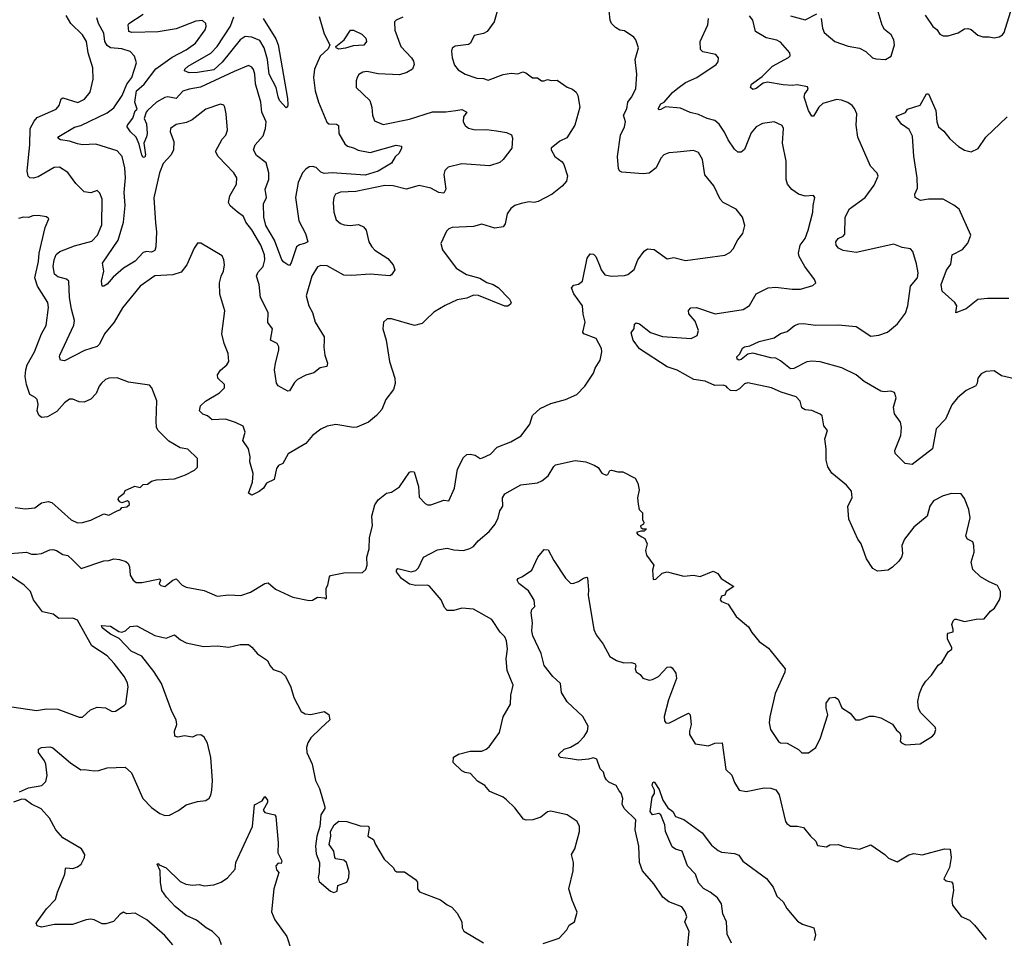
# Model space of a CAD drawing. Extents: x 1690054 to 1842981, y 782881 to 914114.
# Tile 535 of 656: x 1825362 to 1831357, y 819464 to 825057. Entities that reach past the tile are written whole.
import ezdxf

# ---------------------------------------------------------------- set-up
doc = ezdxf.new("R2010")
doc.units = 0

msp = doc.modelspace()

# ---------------------------------------------------------------- linework, layer by layer
at = {"layer": '0CON10XD'}
for points in [[(1830242.2, 825065), (1830250, 825005), (1830259.5, 824979.5), (1830325.8, 824924.2), (1830405.5, 824895.5), (1830475, 824883.3), (1830512.7, 824862.7), (1830555, 824825.6), (1830575, 824818.9), (1830634.3, 824815.7), (1830668, 824835), (1830687.5, 824905), (1830683.8, 824935), (1830667.1, 824965), (1830628.1, 824998.1), (1830613.1, 825023.1), (1830582.9, 825125)], [(1830874.8, 825084.8), (1830922.5, 825015), (1830946.6, 824996.6), (1830965, 824970), (1830985, 824958.6), (1831015, 824958.1), (1831076.7, 824976.7), (1831115, 825001.2), (1831135, 825003.8), (1831155, 824998), (1831195, 824963.3), (1831225, 824953.8), (1831265, 824953.8), (1831295, 824946.7), (1831325, 824952), (1831345.5, 824964.5), (1831355, 824980), (1831403.6, 825136.4)], [(1825255, 821803.1), (1825404.3, 821814.3), (1825435, 821803.5), (1825465, 821802.2), (1825495, 821807.8), (1825545, 821830), (1825565, 821830.8), (1825585.6, 821825.6), (1825625, 821800.8), (1825655, 821794.3), (1825685.3, 821765.3), (1825736, 821716), (1825875, 821762.9), (1825905, 821764.5), (1825935, 821774.5), (1825970.6, 821770.6), (1826008.1, 821758.1), (1826022.5, 821745), (1826031.4, 821725), (1826035.7, 821675.7), (1826053.8, 821643.8), (1826071.1, 821631.1), (1826105, 821630), (1826215, 821652.5), (1826220, 821645), (1826211.7, 821621.7), (1826221.2, 821611.2), (1826245, 821606.7), (1826295, 821644), (1826315, 821652), (1826351.9, 821615), (1826375, 821601.5), (1826485, 821582.5), (1826565, 821547.5), (1826635, 821554.4), (1826709.1, 821550.9), (1826767.9, 821572.1), (1826855, 821623.8), (1826875, 821628.8), (1826920.3, 821590.3), (1827025, 821540.8), (1827125, 821521.2), (1827145, 821523.3), (1827175, 821540), (1827217.5, 821537.5), (1827225, 821530), (1827230, 821535), (1827228.3, 821571.7), (1827227.5, 821595), (1827238.8, 821615), (1827247.5, 821665), (1827255, 821672.5), (1827335, 821690), (1827449.3, 821690.7), (1827470.5, 821709.5), (1827477.8, 821735), (1827476.5, 821785), (1827489.5, 821835), (1827492.2, 821905), (1827509.4, 821975), (1827506.9, 822035), (1827525, 822103.3), (1827545, 822134), (1827595, 822173.8), (1827625, 822180), (1827675, 822213.3), (1827735, 822301.2), (1827746.4, 822306.4), (1827763.3, 822303.3), (1827790, 822215), (1827795, 822150), (1827831.7, 822111.7), (1827845, 822103.8), (1827865, 822103.8), (1827945, 822131.2), (1827975, 822127.5), (1828010, 822205), (1828028.7, 822321.3), (1828065, 822392), (1828085, 822410), (1828105, 822412), (1828135, 822406), (1828165, 822386.2), (1828180.5, 822389.5), (1828227.9, 822412.1), (1828268.8, 822455), (1828353.1, 822486.9), (1828415, 822522.9), (1828468.6, 822595), (1828485, 822646.7), (1828530.3, 822689.7), (1828595, 822720), (1828685.8, 822744.2), (1828755, 822776), (1828802, 822825), (1828856.2, 822905), (1828866.2, 822935), (1828895.8, 822984.2), (1828906, 823035), (1828904, 823055), (1828871.2, 823115), (1828796.7, 823145), (1828790, 823155), (1828805.7, 823215), (1828792.5, 823265), (1828789.2, 823315), (1828735, 823388.8), (1828722, 823425), (1828735, 823440), (1828765, 823446.2), (1828788.8, 823465), (1828816.2, 823605), (1828835, 823632.5), (1828855, 823630), (1828870, 823615), (1828892.9, 823562.9), (1828902, 823535), (1828925, 823504.2), (1828965.8, 823495.8), (1829045, 823499.2), (1829065, 823506), (1829103.7, 823536.3), (1829125.8, 823595), (1829163.2, 823646.8), (1829185, 823662), (1829225, 823658.8), (1829305, 823602), (1829345, 823608.9), (1829415, 823590.8), (1829655.6, 823624.4), (1829685, 823639.2), (1829705, 823661.2), (1829735, 823716.2), (1829765.8, 823755), (1829776, 823805), (1829762.5, 823855), (1829725, 823904), (1829645, 823944), (1829626, 823965), (1829589.2, 824045), (1829532.8, 824112.8), (1829518.6, 824205), (1829495, 824248.8), (1829465, 824260.6), (1829365, 824250), (1829315, 824247.5), (1829283.3, 824235), (1829265.6, 824214.4), (1829236.9, 824155), (1829195, 824122.1), (1829158.3, 824118.3), (1829028.3, 824128.3), (1829015.4, 824135.4), (1829008.3, 824148.3), (1829001.8, 824225), (1829019.4, 824355), (1829044, 824405), (1829050, 824435), (1829038, 824475), (1829058.1, 824515), (1829065.4, 824554.6), (1829087.8, 824585), (1829113.1, 824636.9), (1829118.6, 824725), (1829108.8, 824815), (1829130, 824885), (1829113.3, 824935), (1829101.7, 824951.7), (1829045, 824988.8), (1829015, 824993.8), (1828989.5, 825009.5), (1828966.2, 825035), (1828958, 825055), (1828950.6, 825110.6)], [(1828271.9, 825115), (1828250, 825045), (1828207.5, 824985), (1828186.2, 824973.8), (1828129.9, 824960.1), (1828105.9, 824914.1), (1828095, 824905.6), (1828014.5, 824895.5), (1827995.7, 824884.3), (1827990.6, 824865), (1827994.3, 824825), (1828009.3, 824780.7), (1828032.1, 824752.1), (1828075, 824725.8), (1828145, 824701.4), (1828185, 824699.2), (1828215, 824690), (1828305, 824722.5), (1828355, 824730.8), (1828395, 824726.7), (1828425, 824738.8), (1828443.6, 824733.6), (1828485, 824703.8), (1828515, 824702.5), (1828540, 824685), (1828555, 824684), (1828575, 824692.5), (1828597, 824687), (1828635, 824688.8), (1828695, 824646), (1828727.5, 824635), (1828750, 824615), (1828761.2, 824595), (1828772, 824525), (1828742.5, 824415), (1828692.9, 824337.1), (1828651.7, 824318.3), (1828597.5, 824275), (1828597.5, 824265), (1828620, 824225), (1828665, 824191.2), (1828675.6, 824175.6), (1828697.4, 824107.4), (1828692.2, 824075), (1828665.9, 824044.1), (1828604.7, 823995.3), (1828518.8, 823951.2), (1828494.3, 823944.3), (1828465, 823948.6), (1828415, 823938), (1828377.5, 823925), (1828351.7, 823908.3), (1828330.8, 823875), (1828318, 823815), (1828305, 823796.7), (1828255, 823788), (1828175, 823811.5), (1828125, 823798.9), (1827995, 823792.5), (1827975, 823783.8), (1827960.9, 823769.1), (1827926, 823695), (1827935.8, 823655.8), (1828018.8, 823545), (1828083.3, 823505), (1828163.6, 823483.6), (1828206.6, 823456.6), (1828244.7, 823444.7), (1828275.8, 823425.8), (1828344, 823355), (1828353.8, 823335), (1828350, 823325), (1828335, 823312.5), (1828315, 823312.9), (1828155, 823378.6), (1828125, 823379.5), (1828085, 823360.6), (1828025, 823351.4), (1827952.5, 823317.5), (1827884.4, 823275.6), (1827835, 823230), (1827812.2, 823207.8), (1827765, 823194.3), (1827625, 823236.2), (1827600, 823235), (1827577.5, 823215), (1827573.8, 823175), (1827593.8, 823105), (1827613.9, 822976.1), (1827646.9, 822875), (1827648.3, 822841.7), (1827637.8, 822805), (1827591.4, 822745), (1827566.4, 822683.6), (1827535, 822646.7), (1827485, 822606.7), (1827415, 822575.8), (1827395, 822574.2), (1827287.7, 822592.3), (1827235, 822582), (1827195, 822564.2), (1827145.8, 822525), (1827104.1, 822475.9), (1826996.4, 822413.6), (1826965, 822355.8), (1826938.2, 822341.8), (1826925.7, 822325), (1826912.3, 822257.7), (1826865.7, 822234.3), (1826846, 822205), (1826821.2, 822185), (1826775, 822162), (1826756.2, 822175), (1826779.1, 822240.9), (1826783.8, 822295), (1826764.4, 822365), (1826765.8, 822395), (1826755.5, 822445), (1826720.5, 822495), (1826735.8, 822545), (1826722.9, 822582.9), (1826675.5, 822605.5), (1826615, 822624.2), (1826535, 822621.4), (1826505, 822646), (1826476.7, 822655), (1826456.2, 822675), (1826463.8, 822705), (1826494, 822735), (1826578.8, 822785), (1826608.8, 822815), (1826608.8, 822835), (1826568.8, 822875), (1826566, 822895), (1826585, 822924), (1826622.5, 822955), (1826635.7, 822975), (1826631.9, 823025), (1826607.5, 823085), (1826593.1, 823145), (1826610.8, 823285), (1826580.8, 823385), (1826578.9, 823455), (1826588.5, 823495), (1826603.1, 823525), (1826609.2, 823565), (1826606, 823595), (1826595, 823620), (1826465, 823697.5), (1826445, 823697.5), (1826424.4, 823665.6), (1826380.6, 823565), (1826345, 823520.5), (1826295, 823502.7), (1826185, 823497.1), (1826095.6, 823435), (1825987.9, 823302.1), (1825937.8, 823215), (1825878.5, 823145), (1825849.1, 823080.9), (1825835, 823066.7), (1825756.3, 823043.7), (1825635, 822980.8), (1825611.2, 822985), (1825604.3, 823004.3), (1825607.1, 823015), (1825692.8, 823197.2), (1825696.4, 823225), (1825676.9, 823295), (1825666.2, 823365), (1825661.5, 823465), (1825647.2, 823477.2), (1825595, 823490.5), (1825575, 823506.9), (1825565.2, 823555), (1825571.6, 823595), (1825585, 823626.5), (1825605.7, 823645), (1825695, 823680.9), (1825801.7, 823708.3), (1825836.9, 823745), (1825862.6, 823807.4), (1825865.4, 823965.4), (1825851.2, 824001.2), (1825835, 824016.7), (1825795, 824003.8), (1825755, 824010), (1825705, 824060), (1825655.9, 824125.9), (1825605, 824159.5), (1825572.7, 824157.3), (1825475, 824099.6), (1825445, 824092.1), (1825424.2, 824095), (1825413.6, 824105), (1825408.2, 824135), (1825415, 824217.5), (1825424.1, 824295), (1825426.1, 824393.9), (1825449.8, 824440.2), (1825468.1, 824461.9), (1825585, 824511.9), (1825601.8, 824535), (1825614.5, 824575), (1825625, 824581.8), (1825716.4, 824553.6), (1825757.6, 824572.4), (1825791.5, 824615), (1825808.9, 824695), (1825807.3, 824765), (1825778.9, 824855), (1825768.5, 824925), (1825745, 824965.7), (1825672.9, 825035), (1825645, 825083.3)], [(1827695, 825072.7), (1827653.3, 825055), (1827644, 825045), (1827645.7, 824994.3), (1827681.9, 824895), (1827748.6, 824825), (1827760, 824805), (1827764.3, 824785), (1827753.5, 824756.5), (1827718.8, 824735), (1827675, 824721.8), (1827545, 824728.1), (1827475, 824740.8), (1827451.7, 824738.3), (1827427.3, 824722.7), (1827416, 824705), (1827410, 824685), (1827411.2, 824645), (1827494.5, 824564.5), (1827506.7, 824525), (1827509.4, 824475), (1827522.1, 824442.1), (1827575, 824418.6), (1827735, 824450.7), (1827874.6, 824495.4), (1827956.8, 824496.8), (1828016.7, 824505), (1828055, 824509.4), (1828084, 824495), (1828064.6, 824465.4), (1828063.1, 824435), (1828075, 824412), (1828095, 824397.1), (1828135, 824385.6), (1828205, 824388.1), (1828265, 824381.4), (1828325, 824370.8), (1828356.7, 824356.7), (1828362.2, 824335), (1828358.5, 824275), (1828305.3, 824205), (1828285, 824187.3), (1828222, 824168), (1828055, 824180.4), (1827971.7, 824158.3), (1827951.3, 824138.7), (1827944.6, 824115.4), (1827957.5, 824025), (1827945, 824001.2), (1827915, 824004.4), (1827865, 824030.5), (1827795, 824048.6), (1827715, 824025.7), (1827635.9, 824045.9), (1827585, 824047.3), (1827408, 824012), (1827315, 824007.8), (1827285.7, 823994.3), (1827275.8, 823975), (1827271.4, 823945), (1827275.8, 823885), (1827288.8, 823838.8), (1827315, 823816.2), (1827337.3, 823807.3), (1827375, 823804.2), (1827425, 823810), (1827455, 823795.7), (1827471.5, 823775), (1827488.1, 823705), (1827505.6, 823675), (1827523.8, 823653.8), (1827602.6, 823602.6), (1827636, 823565), (1827646.2, 823535), (1827626.4, 823503.6), (1827615, 823498), (1827495, 823507.9), (1827385, 823499.4), (1827335, 823502.5), (1827235, 823558.5), (1827195, 823560.6), (1827175, 823552), (1827140, 823495), (1827107.3, 823375), (1827122.3, 823315), (1827144.7, 823274.7), (1827161.2, 823215), (1827215, 823126.2), (1827216.4, 823103.6), (1827213.4, 823063.4), (1827220, 823015), (1827236.2, 822965), (1827232.5, 822945), (1827192.2, 822937.8), (1827152.9, 822907.1), (1827105, 822892.5), (1827054.5, 822865.5), (1827035, 822848), (1827005, 822796.7), (1826995, 822796.2), (1826935, 822827.5), (1826926.7, 822845), (1826914.3, 822924.3), (1826918.9, 822965), (1826940.9, 823045), (1826940, 823065), (1826930, 823085), (1826888.9, 823105), (1826901.1, 823175), (1826873.2, 823213.2), (1826875.9, 823275), (1826827.8, 823365), (1826820.4, 823445), (1826803.4, 823495), (1826811.9, 823518.1), (1826845.3, 823555), (1826854.7, 823595), (1826852.8, 823625), (1826830, 823685), (1826775, 823778.6), (1826739.4, 823825), (1826725, 823858.8), (1826686.7, 823886.7), (1826643, 823923), (1826634.4, 823945), (1826642.2, 823985), (1826682.9, 824055), (1826684.3, 824095), (1826665.7, 824125), (1826570, 824225), (1826554.2, 824255), (1826595, 824328.8), (1826617.1, 824355), (1826628.1, 824385), (1826620, 824485), (1826610.6, 824525), (1826605, 824535.8), (1826585, 824541.9), (1826495, 824512.9), (1826412, 824448), (1826378, 824432), (1826315, 824419.2), (1826280, 824395), (1826278, 824375), (1826300, 824315), (1826297.8, 824265), (1826284.7, 824235.3), (1826235, 824181.4), (1826213.1, 824125), (1826178, 823972), (1826189.6, 823820.4), (1826196.2, 823765), (1826191.9, 823675), (1826185, 823652), (1826165, 823642.2), (1826135, 823645.5), (1826115, 823640.6), (1826065, 823586.9), (1825995, 823543.5), (1825931.5, 823488.5), (1825895, 823446), (1825875, 823433.8), (1825864, 823434), (1825860.5, 823465), (1825874.4, 823525), (1825867.1, 823575), (1825961.4, 823715), (1825995, 823823.8), (1826005.2, 823925), (1825998.6, 824005), (1826005.9, 824095), (1826003.4, 824155), (1825985.4, 824225), (1825955, 824258), (1825825, 824298.9), (1825745.5, 824295.5), (1825715, 824301.1), (1825665, 824318.5), (1825610, 824325), (1825594, 824335), (1825600, 824345), (1825695, 824403.8), (1825735, 824412.7), (1825895, 824489.3), (1825935, 824520.9), (1825986.5, 824595), (1826013.7, 824665), (1826044.1, 824705), (1826072.7, 824795), (1826061.4, 824835), (1826035, 824863.1), (1825985, 824879.7), (1825915, 824885.3), (1825895, 824899.6), (1825880.8, 824925), (1825875.2, 824975), (1825841.2, 825035), (1825831.7, 825068.3)], [(1827290.9, 824420.9), (1827302.4, 824412.4), (1827305.5, 824365), (1827341.9, 824301.9), (1827358, 824288), (1827395, 824277.9), (1827422.8, 824262.8), (1827495, 824248.2), (1827655, 824292.5), (1827686.7, 824286.7), (1827686.2, 824275), (1827672.5, 824245), (1827647.4, 824222.6), (1827625, 824184.5), (1827545, 824135.3), (1827465, 824110.3), (1827265, 824124.4), (1827215, 824121.3), (1827195, 824129.2), (1827167.2, 824157.2), (1827145, 824163.4), (1827125, 824161.8), (1827103.4, 824146.6), (1827085, 824124.4), (1827057.2, 824065), (1827041.7, 823975), (1827062.4, 823832.4), (1827102.5, 823755), (1827116, 823705), (1827096.4, 823693.6), (1827065, 823687.1), (1827047.5, 823675), (1827015, 823576.2), (1827005, 823561.2), (1826995, 823563.8), (1826969.8, 823579.8), (1826958.5, 823595), (1826913.6, 823715), (1826860.8, 823805), (1826847.7, 823855), (1826847, 823935), (1826864.7, 823975), (1826856.8, 824025), (1826878.1, 824085), (1826879.5, 824125), (1826863.8, 824185), (1826805, 824231.1), (1826785.6, 824265), (1826795, 824295.7), (1826845, 824350), (1826859.7, 824395), (1826862.9, 824435), (1826835.5, 824495), (1826831.3, 824555), (1826797.3, 824667.3), (1826793.9, 824725), (1826785, 824754.2), (1826775, 824768.6), (1826755, 824777.8), (1826668.1, 824741.9), (1826462.9, 824647.1), (1826394, 824635), (1826355, 824621.2), (1826315, 824577.7), (1826265, 824587.8), (1826245, 824583.9), (1826195.8, 824554.2), (1826140.8, 824505), (1826132, 824495), (1826120, 824455), (1826135, 824422.5), (1826137.9, 824365), (1826135, 824343.3), (1826118, 824305), (1826127.5, 824235), (1826125, 824220), (1826115, 824217.5), (1826105, 824232.5), (1826088.8, 824298.8), (1826071.1, 824341.1), (1826036.2, 824375), (1826016.2, 824405), (1826018, 824415), (1826051.7, 824458.3), (1826065, 824502.5), (1826077.5, 824512.5), (1826063.5, 824555), (1826073.7, 824625), (1826120.5, 824665), (1826191.3, 824758.7), (1826290.5, 824829.5), (1826375, 824873.8), (1826433.5, 824915), (1826491.1, 824995), (1826497.8, 825015), (1826495.7, 825035), (1826475, 825051.4), (1826435, 825047.5), (1826315, 825002.5), (1826205, 824982.6), (1826045, 824978.9), (1826027.1, 824985), (1826022.7, 825025), (1826027.1, 825035), (1826115, 825090.4)], [(1826844.3, 825065), (1826921.3, 824941.3), (1826935.5, 824905), (1826992.7, 824577.3), (1826995, 824540), (1826993, 824527), (1826985, 824520), (1826945, 824566.2), (1826935, 824587.5), (1826924, 824644), (1826880.8, 824725), (1826870.6, 824815), (1826851.3, 824885), (1826825, 824930.3), (1826775, 824950.3), (1826735, 824954), (1826705.4, 824935), (1826595, 824799.1), (1826545, 824752.7), (1826445.8, 824735.8), (1826395, 824734.4), (1826366.2, 824745), (1826367.5, 824755), (1826387.5, 824775), (1826526.3, 824853.7), (1826564.2, 824895), (1826645, 825017.3), (1826666.5, 825075)], [(1827185, 825076.2), (1827215, 824970.8), (1827251.4, 824905), (1827240.8, 824879.2), (1827192.5, 824835), (1827157.8, 824755), (1827151.5, 824705), (1827162.1, 824625), (1827180.9, 824555), (1827233, 824433), (1827245, 824422.7), (1827290.9, 824420.9)], [(1829149.1, 821909.1), (1829168.6, 821898.6), (1829183.3, 821865), (1829171.8, 821825), (1829177.6, 821797.6), (1829222, 821735), (1829214.3, 821705), (1829218.3, 821648.3), (1829235, 821650.8), (1829273.3, 821686.7), (1829305, 821696), (1829405, 821668.8), (1829464.1, 821674.1), (1829505, 821666), (1829585, 821699.2), (1829612, 821685), (1829633.8, 821655), (1829710, 821605), (1829663.3, 821575), (1829656.2, 821553.8), (1829635, 821546.2), (1829627.1, 821525), (1829635, 821514.3), (1829675, 821497.5), (1829725, 821422.5), (1829799.5, 821359.5), (1829818.8, 821325), (1829865, 821271.2), (1829921.2, 821231.2), (1830022.5, 821105), (1830020, 821085), (1829962.5, 820955), (1829928.3, 820811.7), (1829925.9, 820775.9), (1829933.8, 820735), (1829982.3, 820662.3), (1829995, 820654), (1830035, 820651.2), (1830104.1, 820614.1), (1830125, 820593.3), (1830165, 820593.8), (1830210, 820625), (1830238, 820685), (1830283.3, 820825), (1830272.5, 820865), (1830272.5, 820895), (1830295, 820927.5), (1830325, 820932.5), (1830345, 820920), (1830367, 820867), (1830417.5, 820835), (1830450, 820795), (1830476.4, 820793.6), (1830535, 820816.7), (1830565, 820816.7), (1830605, 820806.7), (1830675, 820767.5), (1830700.7, 820730.7), (1830720, 820715), (1830726.7, 820695), (1830723.3, 820665), (1830730, 820655), (1830755, 820642.5), (1830845, 820647.5), (1830920, 820695), (1830931.7, 820708.3), (1830940, 820735), (1830935, 820750), (1830847.7, 820837.7), (1830835, 820862.5), (1830831.2, 820905), (1830841.2, 820955), (1830856.7, 820995), (1830879.5, 821030.5), (1830914.1, 821065.9), (1830955, 821127.5), (1830975.9, 821144.1), (1831015, 821207.5), (1831036.7, 821225), (1831036.7, 821235), (1831010, 821285), (1831010, 821315), (1831015, 821322.5), (1831045, 821330), (1831046.2, 821345), (1831036.2, 821375), (1831045, 821397.5), (1831055, 821406.2), (1831065, 821406.2), (1831115, 821392.5), (1831185, 821407.5), (1831235, 821410), (1831272.5, 821455), (1831297.5, 821475), (1831326.7, 821525), (1831333, 821547), (1831333.3, 821575), (1831315, 821612.5), (1831263.9, 821633.9), (1831212.5, 821665), (1831165, 821710), (1831154, 821755), (1831173.3, 821815), (1831171.2, 821855), (1831165, 821877.5), (1831132.5, 821895), (1831122.9, 821912.9), (1831148.1, 822025), (1831140.8, 822075), (1831115, 822142.5), (1831095, 822170), (1831035, 822171.2), (1830985, 822158.8), (1830925, 822127.5), (1830903.3, 822095), (1830887.5, 822035), (1830805, 821967.5), (1830750, 821895), (1830733.8, 821855), (1830736, 821805), (1830731.2, 821785), (1830715, 821760), (1830675, 821723.3), (1830650, 821705), (1830585, 821700), (1830556.1, 821716.1), (1830518, 821775), (1830486, 821865), (1830464, 821895), (1830410, 822015), (1830404, 822095), (1830430.8, 822145), (1830426.8, 822186.8), (1830395, 822223.8), (1830306.4, 822296.4), (1830281.9, 822335), (1830271.9, 822375), (1830272.5, 822445), (1830264, 822505), (1830280, 822555), (1830258.8, 822585), (1830247.5, 822645), (1830236.1, 822656.1), (1830185, 822678), (1830145, 822681.2), (1830125, 822693.3), (1830114, 822735), (1830090.3, 822760.3), (1829998.8, 822788.8), (1829938.8, 822815), (1829795, 822845.4), (1829775, 822839.4), (1829745, 822810), (1829722.3, 822797.7), (1829689.5, 822799.5), (1829671.2, 822815), (1829664, 822825), (1829645, 822832.1), (1829595, 822830), (1829535, 822856.7), (1829466.1, 822866.1), (1829365, 822923.3), (1829303.9, 822943.9), (1829135, 823052.7), (1829097.8, 823105), (1829085, 823150), (1829103.9, 823176.1), (1829106.2, 823203.8), (1829115, 823211.2), (1829135, 823204.3), (1829201.7, 823151.7), (1829275, 823127.8), (1829450, 823115), (1829486.4, 823133.6), (1829494.3, 823165), (1829475, 823221.2), (1829436.6, 823266.6), (1829434.5, 823285.5), (1829447.9, 823302.1), (1829482.5, 823305), (1829596.3, 823266.3), (1829767.8, 823292.2), (1829805, 823316), (1829845, 823387.5), (1829920, 823425), (1829965, 823428.9), (1830065, 823416.2), (1830115, 823416.2), (1830190.3, 823439.7), (1830208.8, 823455), (1830201.2, 823475), (1830142, 823555), (1830108, 823615), (1830104.3, 823635), (1830114.2, 823685), (1830144.5, 823725.5), (1830163.3, 823775), (1830191.9, 823885), (1830192.9, 823925), (1830203.3, 823975), (1830195, 823986), (1830145, 823983.1), (1830104.7, 823994.7), (1830063.5, 824023.5), (1830037.3, 824055), (1830029.1, 824085), (1830028.9, 824195), (1830006, 824305), (1830013.3, 824395), (1830003.9, 824413.9), (1829955.8, 824435.8), (1829885, 824425.8), (1829846.2, 824405), (1829815, 824368.8), (1829774.1, 824265.9), (1829755, 824250), (1829735, 824251.2), (1829715, 824268.8), (1829675.3, 824325.3), (1829653.3, 824373.3), (1829620.6, 824420.6), (1829595, 824442.9), (1829548, 824455), (1829495, 824479.6), (1829445, 824491.4), (1829385, 824518.2), (1829295, 824526.2), (1829265, 824510), (1829255, 824508.8), (1829248.8, 824515), (1829265, 824544), (1829285.7, 824554.3), (1829335.8, 824614.2), (1829368.9, 824641.1), (1829415, 824674.4), (1829483.8, 824705), (1829602.5, 824785), (1829615, 824800), (1829616.2, 824825), (1829600, 824845), (1829521.2, 824861.2), (1829506.2, 824875), (1829504.3, 824925), (1829552, 825025), (1829556, 825065)], [(1830682.6, 822697.4), (1830698.5, 822755), (1830687.9, 822787.9), (1830665, 822795.5), (1830625, 822790.4), (1830605, 822795.5), (1830503.5, 822853.5), (1830455.7, 822895), (1830367, 822937), (1830235, 822973.1), (1830185, 822978.9), (1830155, 822974.4), (1830075, 822934.3), (1830055, 822932), (1829995, 822980), (1829965.8, 822995.8), (1829935, 822998), (1829825, 823027.5), (1829795, 823020), (1829755, 822988.1), (1829740, 822985), (1829730.2, 822990.2), (1829728, 823005), (1829747.1, 823022.9), (1829763.2, 823056.8), (1829775, 823064.6), (1829807.8, 823072.2), (1829865, 823097.5), (1829955, 823119.2), (1829994.4, 823145.6), (1830035, 823158.8), (1830080, 823195), (1830105, 823204.3), (1830135, 823208.2), (1830208.2, 823198.2), (1830345, 823198.8), (1830455, 823189.5), (1830545, 823130), (1830592.7, 823137.3), (1830645.3, 823154.7), (1830706.7, 823205), (1830755, 823270), (1830769.6, 823315), (1830785.5, 823435), (1830827.5, 823485), (1830832, 823515), (1830821.2, 823571.2), (1830798.8, 823645), (1830785, 823661.2), (1830735, 823670.8), (1830685, 823690.8), (1830455, 823640.5), (1830375, 823651.8), (1830347, 823667), (1830333.3, 823685), (1830331.9, 823705), (1830344.3, 823725), (1830375, 823740), (1830385, 823752), (1830388.5, 823855), (1830413.7, 823906.3), (1830508.6, 823975), (1830565, 824048.8), (1830588.8, 824105), (1830582.3, 824122.3), (1830542, 824165), (1830465, 824342.5), (1830455.5, 824415), (1830458.9, 824485), (1830445, 824516), (1830430, 824535), (1830405, 824552.2), (1830365, 824567.7), (1830335, 824570.9), (1830252.1, 824547.9), (1830228.5, 824525), (1830195, 824470), (1830185, 824470), (1830164.6, 824504.6), (1830138.9, 824585), (1830142, 824605), (1830162.9, 824635), (1830159.3, 824649.3), (1830095, 824660.9), (1830065, 824656.7), (1830011.2, 824661.2), (1829915, 824676.7), (1829889.3, 824670.7), (1829845, 824638.5), (1829825, 824632.9), (1829811.4, 824645), (1829817.1, 824665), (1829881.7, 824711.7), (1829946, 824774), (1830043, 824827), (1830052.5, 824837.5), (1830050.8, 824855), (1829995, 824920), (1829971.9, 824931.9), (1829907.2, 824947.2), (1829842.5, 824985), (1829825.3, 825055.3), (1829805, 825081.4)], [(1830055, 825080.6), (1830145, 825056.7), (1830215, 825092.5)], [(1827305, 824878.6), (1827288.8, 824885), (1827286.2, 824895), (1827337.5, 824935), (1827376.4, 824993.6), (1827395, 824993.8), (1827445, 824968.5), (1827470.6, 824945), (1827472.9, 824925), (1827457.8, 824902.2), (1827392.7, 824897.3), (1827345, 824884.4), (1827305, 824878.6)], [(1831385, 823359.2), (1831255, 823360), (1831195, 823354.3), (1831125, 823296), (1831061.7, 823271.7), (1831066.7, 823315), (1831055, 823336.2), (1830978, 823405), (1830971.5, 823445), (1831005, 823531.2), (1831031.7, 823568.3), (1831040, 823625), (1831101.4, 823658.6), (1831135, 823696.2), (1831152.2, 823745), (1831082.7, 823902.7), (1831048.7, 823928.7), (1830985, 823964.7), (1830895, 823963.5), (1830845.9, 823955.9), (1830813.8, 823975), (1830811.2, 823995), (1830828.3, 824031.7), (1830826.7, 824095), (1830805.4, 824225.4), (1830798.3, 824348.3), (1830778.1, 824388.1), (1830730.3, 824420.3), (1830697.5, 824465), (1830700, 824470), (1830755, 824492.5), (1830768.3, 824511.7), (1830845, 824537.5), (1830882.5, 824605), (1830895, 824606.7), (1830940.6, 824505), (1830946, 824435), (1830955.8, 824405), (1830988.3, 824378.3), (1831025, 824331.2), (1831078.8, 824285), (1831115, 824261.9), (1831155, 824252), (1831197.6, 824272.4), (1831245, 824342.5), (1831374.2, 824465)], [(1825335, 822086.2), (1825395, 822078), (1825455, 822084.3), (1825495, 822116), (1825535, 822123.8), (1825558.3, 822118.3), (1825675, 822012), (1825715, 821994.3), (1825745, 821995.7), (1825795, 822010), (1825875, 822048.6), (1825905, 822039.4), (1825952.5, 822065), (1825976.1, 822073.9), (1825985, 822087.5), (1826015, 822091.9), (1826030, 822105), (1826029.2, 822119.2), (1826018.3, 822128.3), (1825985, 822116.2), (1825971.2, 822121.2), (1825961.2, 822135), (1825965, 822150), (1825997.5, 822175), (1826005, 822190), (1826064.1, 822215.9), (1826095, 822208.6), (1826115, 822226), (1826140.8, 822229.2), (1826165, 822246.7), (1826194.2, 822255.8), (1826305, 822260.8), (1826372.5, 822285), (1826427.5, 822315), (1826445, 822332.5), (1826445.8, 822385.8), (1826385, 822441.2), (1826339.7, 822449.7), (1826270.9, 822490.9), (1826205, 822556.7), (1826196, 822575), (1826193.1, 822615), (1826196.4, 822736.4), (1826167.5, 822815), (1826152.7, 822832.7), (1826025, 822849.2), (1825955, 822876), (1825905, 822874.2), (1825885, 822865.8), (1825860.8, 822845), (1825845.7, 822825), (1825828.7, 822781.3), (1825795, 822746), (1825755, 822727.5), (1825725, 822730.8), (1825685, 822746.7), (1825665, 822746.5), (1825635.8, 822725), (1825588.8, 822671.2), (1825531.5, 822638.5), (1825495, 822634.6), (1825479, 822649), (1825467.7, 822675), (1825474.6, 822715), (1825467.7, 822745), (1825457.2, 822757.2), (1825423.1, 822775), (1825404.2, 822835), (1825394.7, 822885.3), (1825398.8, 822925), (1825408.7, 822955), (1825452.5, 823035), (1825496.1, 823143.9), (1825524.4, 823195), (1825538.6, 823305), (1825532.9, 823335), (1825471.5, 823435), (1825455.4, 823485), (1825477.2, 823585), (1825480.9, 823635), (1825517.1, 823792.9), (1825540, 823845), (1825525, 823856.9), (1825475, 823864.2), (1825442.3, 823862.3), (1825415, 823852), (1825385, 823854), (1825355, 823846.2)], [(1831505, 822850), (1831339.5, 822889.5), (1831295, 822918.8), (1831245, 822916), (1831215, 822900), (1831196.1, 822873.9), (1831192, 822845), (1831182.7, 822827.3), (1831125, 822800), (1831071.9, 822755), (1831038.1, 822711.9), (1830998.9, 822625), (1830940.9, 822565), (1830918.6, 822445), (1830795, 822349.4), (1830753.9, 822353.9), (1830691.2, 822415), (1830690, 822435), (1830726.9, 822525), (1830730, 822575), (1830725, 822607.5), (1830688.3, 822658.3), (1830682.6, 822697.4)], [(1828548.3, 819431.7), (1828645.8, 819464.2), (1828692.5, 819515), (1828707, 819543), (1828740, 819565), (1828756.1, 819623.9), (1828725.9, 819695.9), (1828706.2, 819765), (1828732.5, 819875), (1828734.2, 819925), (1828720.8, 819975), (1828742.3, 820007.7), (1828770, 820115), (1828770, 820145), (1828756.7, 820175), (1828695, 820216.2), (1828595, 820237.5), (1828575, 820233.3), (1828535, 820201.2), (1828485.7, 820184.3), (1828445, 820182.5), (1828429.3, 820189.3), (1828377.4, 820257.4), (1828325, 820307.1), (1828305, 820322.5), (1828225, 820357.1), (1828193.1, 820395), (1828150.4, 820420.4), (1828106.9, 820466.9), (1828075, 820472.9), (1828055, 820484), (1828002, 820535), (1828004.2, 820565.8), (1828034.1, 820585.9), (1828105, 820603.8), (1828175, 820603.8), (1828202.5, 820615), (1828219.5, 820630.5), (1828283.6, 820716.4), (1828305, 820812.5), (1828350.8, 820889.2), (1828353.3, 820945), (1828366.7, 821005), (1828329.2, 821095), (1828324.3, 821165), (1828331.9, 821225), (1828325.7, 821275), (1828315, 821298.8), (1828287.9, 821327.9), (1828236, 821405), (1828125, 821467.3), (1828055, 821474.5), (1828005, 821460.4), (1827965, 821460), (1827948.5, 821478.5), (1827928.2, 821525), (1827858.1, 821608.1), (1827844.7, 821614.7), (1827775, 821611.4), (1827735, 821620), (1827686.9, 821655), (1827657.1, 821695), (1827656.2, 821705), (1827665, 821716.2), (1827745, 821695.7), (1827775, 821702.9), (1827790.3, 821719.7), (1827820.8, 821785), (1827905, 821830), (1827965, 821839.2), (1828005, 821829.2), (1828065, 821824.3), (1828102.8, 821837.2), (1828125, 821849.2), (1828154.2, 821885), (1828219.7, 821940.3), (1828256, 821985), (1828275.8, 822025), (1828285, 822066.7), (1828304, 822095), (1828300.8, 822145), (1828315, 822169.2), (1828412.5, 822225), (1828515, 822237.5), (1828540.9, 822249.1), (1828580.3, 822279.7), (1828613.4, 822336.6), (1828625, 822346.2), (1828745, 822372.5), (1828810, 822365), (1828860, 822345), (1828885, 822330), (1828905.9, 822295.9), (1828933.6, 822283.6), (1828943, 822287), (1828955, 822312.5), (1828965, 822313.3), (1829003.8, 822303.8), (1829035, 822304), (1829110, 822265), (1829126.2, 822235), (1829133.3, 822195), (1829124.2, 822145), (1829127.3, 822107.3), (1829133.8, 822075), (1829153.9, 822053.9), (1829154.1, 822014.1), (1829162.5, 821995), (1829160, 821985), (1829142.5, 821975), (1829143.3, 821965), (1829155, 821957.5), (1829177.5, 821957.5), (1829165, 821942.5), (1829143.6, 821943.6), (1829117.5, 821935), (1829123.3, 821925), (1829149.1, 821909.1)], [(1829427.5, 819405), (1829437.8, 819505), (1829411.9, 819565), (1829424.3, 819595), (1829414.5, 819624.5), (1829394, 819655), (1829315, 819685.8), (1829277.9, 819715), (1829222.9, 819795), (1829153.3, 819875), (1829136, 819925), (1829131.4, 820025), (1829110, 820125), (1829112.5, 820185), (1829043.1, 820255), (1829031.1, 820281.1), (1829033.4, 820315), (1829025, 820348.1), (1829011.1, 820361.1), (1828994.6, 820394.6), (1828948.8, 820415), (1828935, 820428.8), (1828924.2, 820445), (1828916.7, 820475), (1828896.7, 820495), (1828876.7, 820555), (1828855, 820562.5), (1828826.1, 820553.9), (1828765, 820548.8), (1828715, 820555.7), (1828654.2, 820564.2), (1828643.9, 820573.9), (1828643.8, 820585), (1828676.7, 820615), (1828715, 820628.1), (1828765, 820655.7), (1828798.1, 820691.9), (1828818.5, 820725), (1828822.7, 820755), (1828790.8, 820815), (1828695, 820904.3), (1828660.8, 820960.8), (1828654.4, 821015), (1828608.5, 821058.5), (1828554.7, 821124.7), (1828537.6, 821197.6), (1828486.9, 821305), (1828480, 821335), (1828484, 821385), (1828475.7, 821445), (1828480.8, 821465), (1828498.6, 821485), (1828495, 821522.5), (1828460, 821580), (1828401.2, 821625), (1828390, 821645), (1828397.5, 821655), (1828424.1, 821665.9), (1828480, 821705), (1828516.2, 821785), (1828555, 821831.2), (1828579.5, 821829.5), (1828614.2, 821764.2), (1828685.7, 821655.7), (1828715, 821626.7), (1828730, 821625), (1828765, 821636.7), (1828795, 821656.2), (1828815, 821662.5), (1828818.3, 821658.3), (1828825.6, 821585), (1828823, 821553), (1828857.8, 821345), (1828871.2, 821311.2), (1828914, 821255), (1828955, 821179.2), (1828996.1, 821156.1), (1829040.8, 821140.8), (1829085, 821143.3), (1829106.4, 821136.4), (1829112.9, 821125), (1829109.4, 821105), (1829115.5, 821085.5), (1829139.4, 821069.4), (1829155, 821048), (1829195, 821036), (1829215, 821039.2), (1829251.4, 821058.6), (1829305, 821113.8), (1829325, 821117.5), (1829335, 821110), (1829357.6, 821077.6), (1829361.9, 821045), (1829312.8, 820915), (1829286.5, 820815), (1829287.1, 820787.1), (1829295.8, 820775.8), (1829315, 820774.2), (1829414.2, 820825), (1829435, 820834), (1829444, 820825), (1829451.1, 820765), (1829440, 820725), (1829440.6, 820705), (1829475, 820647.5), (1829555, 820636.2), (1829595, 820652.7), (1829638, 820655), (1829661.7, 820491.7), (1829697.4, 820457.4), (1829713.1, 820413.1), (1829743.3, 820365), (1829785, 820357.8), (1829895, 820380), (1829935, 820378.9), (1829965, 820367.5), (1829986.4, 820336.4), (1830024.5, 820174.5), (1830032.1, 820162.1), (1830055, 820147.5), (1830097, 820147), (1830135, 820138.8), (1830176.1, 820086.1), (1830210, 820055), (1830219.3, 820029.3), (1830275, 820021.1), (1830295, 820032), (1830345, 820034), (1830385, 820021.2), (1830475, 820006), (1830545, 820033.8), (1830629.2, 819975), (1830651.8, 819951.8), (1830705, 819930), (1830775, 819971.2), (1830805, 819980.8), (1830857.3, 819972.7), (1830992.3, 820007.7), (1831026.4, 820006.4), (1831033.8, 819955), (1831023.8, 819895), (1830987.5, 819825), (1831003.6, 819813.6), (1831035, 819807.5), (1831043.3, 819795), (1831048, 819755), (1831036.7, 819695), (1831042, 819665), (1831095, 819596.7), (1831144, 819574), (1831175, 819543.3), (1831245.6, 819455.6)], [(1825315, 820872.9), (1825465, 820851.1), (1825525, 820860.5), (1825595, 820859.4), (1825725, 820810), (1825745, 820811.2), (1825793.3, 820855), (1825835, 820871.2), (1825885, 820866.2), (1825925, 820843.8), (1825945, 820846.2), (1825999.2, 820880.8), (1826007.7, 820892.3), (1826022.5, 820995), (1826018.2, 821018.2), (1826000, 821055), (1825937.2, 821137.2), (1825895, 821183.1), (1825802.5, 821245), (1825715, 821401.2), (1825685, 821413), (1825601.2, 821411.2), (1825567, 821437), (1825501.5, 821451.5), (1825446.5, 821525), (1825428.2, 821575), (1825390, 821615), (1825300, 821675)], [(1825362, 820355), (1825415, 820380.9), (1825497.5, 820395), (1825521.2, 820418.8), (1825528.8, 820455), (1825520.8, 820525), (1825514, 820545), (1825476.2, 820595), (1825477.5, 820615), (1825495, 820626.2), (1825545, 820629.4), (1825565, 820624.4), (1825671.4, 820531.4), (1825735, 820488.6), (1825755, 820491.4), (1825815, 820482.9), (1825845, 820485.8), (1825895, 820502.5), (1826005, 820506.7), (1826042.1, 820472.1), (1826112.9, 820315), (1826165, 820260.8), (1826215, 820224.2), (1826245, 820211.4), (1826275, 820212.9), (1826328.7, 820241.3), (1826375, 820276.2), (1826445, 820296.2), (1826495, 820303.3), (1826515, 820317.5), (1826526, 820335), (1826532, 820365), (1826535.7, 820424.3), (1826525.3, 820565), (1826505, 820651.2), (1826485, 820689.2), (1826465, 820703.1), (1826439.2, 820700.8), (1826415, 820688.8), (1826365, 820696), (1826325, 820688.8), (1826307.5, 820695), (1826304.1, 820725.9), (1826319.2, 820765), (1826314.4, 820794.4), (1826288.8, 820845), (1826225.4, 821015.4), (1826178.3, 821088.3), (1826105, 821182), (1826041.9, 821211.9), (1825968.6, 821288.6), (1825914.6, 821315), (1825864.4, 821355), (1825860.8, 821369.2), (1825915, 821364.4), (1825965, 821332.9), (1825985, 821328.6), (1826006.7, 821335), (1826035, 821362), (1826075, 821365.8), (1826185, 821308.1), (1826255, 821291.5), (1826305, 821311.4), (1826340.9, 821280.9), (1826375, 821262.5), (1826481.2, 821241.2), (1826565, 821244), (1826635, 821236), (1826705, 821252.9), (1826755, 821252), (1826776.3, 821236.3), (1826810, 821195), (1826871.2, 821155), (1826884.2, 821124.2), (1826905, 821101.2), (1826955, 821083.8), (1826980.3, 821060.3), (1827013, 820993), (1827030.9, 820930.9), (1827075, 820843.8), (1827101.2, 820831.2), (1827135, 820825.6), (1827215, 820843.8), (1827245, 820826.7), (1827250, 820795), (1827195, 820744.3), (1827135.8, 820685), (1827115.7, 820654.3), (1827108, 820625), (1827110, 820595), (1827142.9, 820525), (1827164.2, 820425), (1827187.5, 820375), (1827220, 820265), (1827220, 820255), (1827196, 820215), (1827190, 820145), (1827171.2, 820085), (1827162.5, 820025), (1827168, 819978), (1827187.5, 819925), (1827186.2, 819865), (1827179.2, 819835), (1827185, 819810), (1827255, 819750), (1827275, 819742.5), (1827295, 819750), (1827300, 819785), (1827354.1, 819805.9), (1827366.7, 819833.3), (1827368, 819868), (1827351.4, 819925), (1827335, 819938.6), (1827287.3, 819947.3), (1827280, 819955), (1827273.9, 819993.9), (1827246.2, 820035), (1827256, 820085), (1827253.8, 820115), (1827276.7, 820155), (1827305, 820176.7), (1827354.1, 820175.9), (1827435, 820148.8), (1827485.6, 820145.6), (1827489.2, 820135), (1827482.5, 820085), (1827516.7, 820065), (1827527.5, 820035), (1827582, 819945), (1827635.5, 819895.5), (1827646.1, 819876.1), (1827659.3, 819869.3), (1827705, 819868), (1827772.7, 819822.7), (1827783.8, 819805), (1827783.8, 819765), (1827795.9, 819745.9), (1827925, 819698.8), (1827965, 819666.7), (1827993, 819653), (1828025, 819617.5), (1828053.3, 819565), (1828057, 819527), (1828067, 819507), (1828185, 819436.7)], [(1829695.8, 819435), (1829669.1, 819489.1), (1829664.7, 819565), (1829643.6, 819613.6), (1829634.5, 819674.5), (1829610.4, 819710.4), (1829565, 819745.6), (1829525, 819767.1), (1829495, 819801.2), (1829475.8, 819855), (1829428, 819905), (1829395, 819994), (1829355, 820006.4), (1829335, 820021.4), (1829295, 820113.3), (1829290.4, 820155), (1829265.5, 820215.5), (1829254.3, 820224.3), (1829215, 820216), (1829201.4, 820235), (1829212.5, 820322.5), (1829226.7, 820345), (1829226.2, 820365), (1829213.8, 820395), (1829216.7, 820413.3), (1829225, 820415.8), (1829255, 820370), (1829278, 820305), (1829308.3, 820258.3), (1829338.8, 820235), (1829354.7, 820204.7), (1829405, 820188), (1829516.8, 820106.8), (1829575, 820030), (1829615, 819997.5), (1829635, 819988.6), (1829715, 819980), (1829740.5, 819970.5), (1829764.1, 819934.1), (1829908.3, 819828.3), (1829948.8, 819775), (1829970.9, 819720.9), (1830011.2, 819685), (1830032, 819645), (1830098.3, 819568.3), (1830128.9, 819548.9), (1830197.5, 819527.5), (1830207.8, 819485), (1830199.3, 819450.7)], [(1826590.6, 819425), (1826576.9, 819465), (1826535.9, 819505.9), (1826497.2, 819527.2), (1826439.2, 819575), (1826375, 819603.3), (1826308.2, 819658.2), (1826255.8, 819715), (1826228.1, 819755), (1826218.8, 819805), (1826217.5, 819875), (1826200, 819915), (1826205, 819920), (1826211.7, 819911.7), (1826255, 819893.8), (1826339.7, 819809.7), (1826373.3, 819793.3), (1826415, 819787.5), (1826455, 819790.8), (1826485, 819784.3), (1826545, 819788.9), (1826588.8, 819805), (1826627.9, 819832.1), (1826674.2, 819885), (1826679.2, 819925), (1826780, 820145), (1826792.5, 820277.5), (1826839.4, 820300.6), (1826855, 820326.7), (1826870, 820305), (1826870.3, 820289.7), (1826843.8, 820245), (1826855, 820230), (1826915, 820216), (1826920.8, 820205), (1826936.5, 820045), (1826934.4, 819985), (1826958, 819935), (1826955, 819920), (1826935, 819920.8), (1826922.3, 819905), (1826925, 819881.2), (1826940, 819865), (1826910, 819765), (1826895.5, 819625.5), (1826916.3, 819576.3), (1826989.4, 819475), (1827014.5, 819394.5)], [(1826294.3, 819425), (1826245, 819481.4), (1826135.6, 819575.6), (1826065, 819616.7), (1826015, 819612.5), (1825995, 819622.5), (1825975, 819610), (1825933.6, 819566.4), (1825887.7, 819552.3), (1825865, 819552), (1825815, 819576.7), (1825795, 819580), (1825766.4, 819576.4), (1825682.9, 819547.1), (1825575, 819547.1), (1825495, 819530.8), (1825469.2, 819539.2), (1825462.2, 819555), (1825468.1, 819565), (1825526.3, 819643.7), (1825580, 819700), (1825592.5, 819745), (1825638, 819855), (1825641.7, 819888.3), (1825645, 819892.5), (1825685, 819889.2), (1825715, 819898), (1825737.5, 819915), (1825757.5, 819955), (1825758.6, 819975), (1825738.3, 820008.3), (1825625.9, 820075.9), (1825582, 820125), (1825544.2, 820195), (1825492.1, 820252.1), (1825435, 820280), (1825395, 820308.1), (1825375, 820310), (1825325, 820293.3)]]:
    msp.add_lwpolyline(points, dxfattribs=at)

doc.saveas('drawing.dxf')
